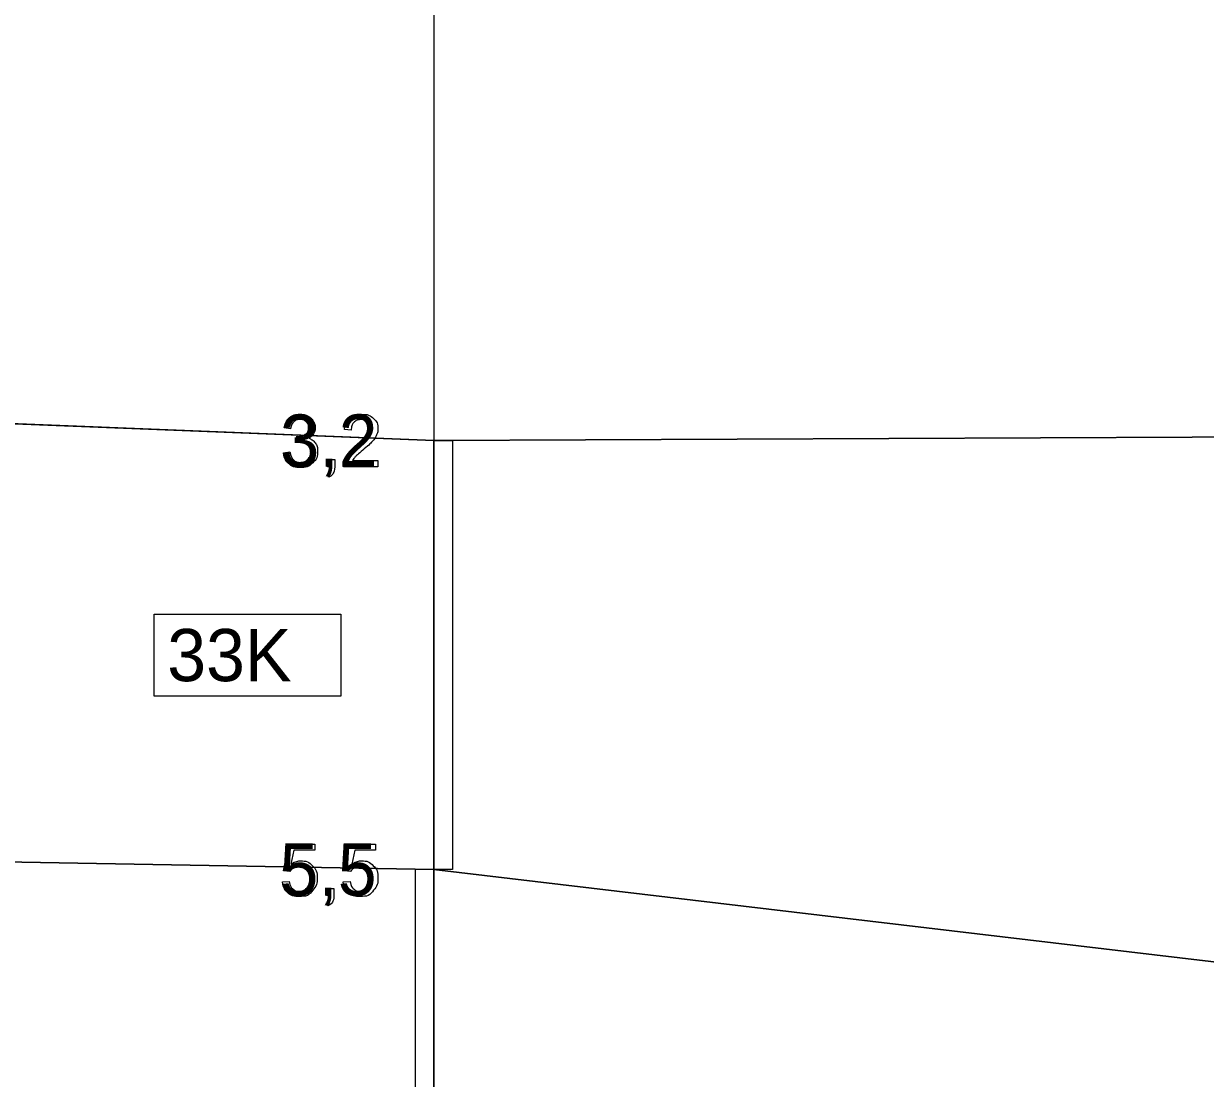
# Model space of a CAD drawing. Extents: x 532503 to 539665, y 6557663 to 6561526.
# Drawn here: x 538382.6 to 538509.3, y 6560367.9 to 6560481 of the extents above; entities that cross this region are included whole.
import ezdxf

# ---------------------------------------------------------------- set-up
doc = ezdxf.new("R2010")
doc.units = 0
for name, color, linetype in [('Default', 7, 'Continuous'), ('GEOLPUNKT', 7, 'Continuous'), ('Plokid', 7, 'Continuous'), ('Proovid', 7, 'Continuous'), ('Täide', 7, 'Continuous')]:
    doc.layers.add(name, color=color, linetype=linetype)

msp = doc.modelspace()

# ---------------------------------------------------------------- linework, layer by layer
at = {"layer": 'Default'}
for points in [[(537114.82, 6560272.67), (537235.3, 6560321.87), (537242.05, 6560326.27), (537267.99, 6560346.27), (537409.98, 6560463.67), (537409.98, 6560463.67), (537409.98, 6560463.67), (537680.4, 6560479.07), (537680.4, 6560479.07), (537927.28, 6560437.47), (537927.28, 6560437.47), (538157.31, 6560447.07), (538157.31, 6560447.07), (538426.58, 6560436.27), (538426.58, 6560436.27), (538556.7, 6560436.87), (538556.7, 6560436.87), (538783.9, 6560390.27), (538783.9, 6560390.27)], [(537409.98, 6560463.67), (537409.98, 6560463.67), (537680.4, 6560479.07), (537680.4, 6560479.07), (537927.28, 6560437.47), (537927.28, 6560437.47), (538157.31, 6560447.07), (538157.31, 6560447.07), (538426.58, 6560436.27), (538426.58, 6560436.27), (538556.7, 6560436.87), (538556.7, 6560436.87), (538783.9, 6560390.27), (538809.14, 6560385.09)], [(537327.58, 6560397.59), (537409.98, 6560401.67), (537680.4, 6560415.07), (537927.28, 6560383.47), (538157.31, 6560395.07), (538426.58, 6560390.27), (538556.7, 6560374.87), (538783.9, 6560390.27), (538809.14, 6560385.09)]]:
    msp.add_lwpolyline(points, dxfattribs=at)
at = {"layer": 'GEOLPUNKT'}
msp.add_line((538426.58, 6560500.27), (538426.58, 6560200.27), dxfattribs=at)
at = {"layer": 'Plokid'}
msp.add_lwpolyline([(537119.21, 6560274.46), (537235.3, 6560321.87), (537242.05, 6560326.27), (537267.99, 6560346.27), (537291.08, 6560365.36), (537409.98, 6560463.67), (537409.98, 6560463.67), (537680.4, 6560479.07), (537680.4, 6560479.07), (537927.28, 6560437.47), (537927.28, 6560437.47), (538157.31, 6560447.07), (538157.31, 6560447.07), (538426.58, 6560436.27), (538426.58, 6560436.27), (538556.7, 6560436.87), (538556.7, 6560436.87), (538783.9, 6560390.27), (538783.9, 6560390.27)], dxfattribs=at)
at = {"layer": 'Proovid'}
for points in [[(538411.2, 6560437.52), (538410.52, 6560437.64)], [(538411.8, 6560436.13), (538411.88, 6560436.73)], [(538417.71, 6560437.4), (538417, 6560437.47)], [(538410.45, 6560434.96), (538411.13, 6560435.05)], [(538415.16, 6560433.47), (538415.16, 6560434.25), (538415.94, 6560434.25), (538415.94, 6560433.47)], [(538420.58, 6560434.13), (538420.58, 6560433.47), (538416.88, 6560433.47)], [(538417.83, 6560434.13), (538420.58, 6560434.13)], [(538415.31, 6560432.36), (538415.12, 6560432.65)], [(538415.55, 6560433.47), (538415.16, 6560433.47)], [(538411.11, 6560390.04), (538410.46, 6560390.12), (538411.01, 6560393), (538413.79, 6560393), (538413.79, 6560392.34), (538411.56, 6560392.34), (538411.25, 6560390.84)], [(538417.63, 6560390.04), (538416.99, 6560390.12), (538417.53, 6560393), (538420.31, 6560393), (538420.31, 6560392.34), (538418.08, 6560392.34), (538417.78, 6560390.84)], [(538410.34, 6560388.94), (538411.06, 6560389)], [(538415.06, 6560387.47), (538415.06, 6560388.25), (538415.84, 6560388.25), (538415.84, 6560387.47)], [(538416.86, 6560388.94), (538417.58, 6560389)], [(538415.45, 6560387.47), (538415.06, 6560387.47)], [(538415.21, 6560386.36), (538415.01, 6560386.65)]]:
    msp.add_lwpolyline(points, dxfattribs=at)
for points in [[(538426.58, 6560436.27), (538428.58, 6560436.27), (538428.58, 6560390.27), (538426.58, 6560390.27)], [(538396.58, 6560417.67), (538416.58, 6560417.67), (538416.58, 6560408.87), (538396.58, 6560408.87)], [(538426.58, 6560390.27), (538424.58, 6560390.27), (538424.58, 6560334.27), (538426.58, 6560334.27)]]:
    msp.add_lwpolyline(points, close=True, dxfattribs=at)
for points in [[(538410.52, 6560437.64), (538410.64, 6560438.33), (538411.09, 6560438.71), (538411.54, 6560439.09), (538412.2, 6560439.09), (538412.66, 6560439.09), (538413.05, 6560438.9), (538413.43, 6560438.7), (538413.64, 6560438.36), (538413.84, 6560438.02), (538413.84, 6560437.64), (538413.84, 6560437.28), (538413.65, 6560436.98), (538413.45, 6560436.68), (538413.07, 6560436.51), (538413.57, 6560436.39), (538413.84, 6560436.03), (538414.11, 6560435.67), (538414.11, 6560435.13), (538414.11, 6560434.4), (538413.58, 6560433.89), (538413.04, 6560433.38), (538412.23, 6560433.38), (538411.49, 6560433.38), (538411, 6560433.82), (538410.52, 6560434.26), (538410.45, 6560434.96)], [(538417, 6560437.47), (538417.08, 6560438.26), (538417.55, 6560438.68), (538418.02, 6560439.09), (538418.82, 6560439.09), (538419.63, 6560439.09), (538420.1, 6560438.64), (538420.57, 6560438.2), (538420.57, 6560437.54), (538420.57, 6560437.2), (538420.43, 6560436.88), (538420.29, 6560436.55), (538419.97, 6560436.19), (538419.66, 6560435.84), (538418.92, 6560435.21), (538418.3, 6560434.69), (538418.12, 6560434.5), (538417.95, 6560434.32), (538417.83, 6560434.13)], [(538411.88, 6560436.73), (538411.95, 6560436.72), (538411.99, 6560436.72), (538412.43, 6560436.72), (538412.78, 6560436.95), (538413.13, 6560437.18), (538413.13, 6560437.65), (538413.13, 6560438.03), (538412.88, 6560438.28), (538412.62, 6560438.53), (538412.22, 6560438.53), (538411.81, 6560438.53), (538411.55, 6560438.28), (538411.28, 6560438.02), (538411.2, 6560437.52)], [(538416.88, 6560433.47), (538416.87, 6560433.72), (538416.96, 6560433.95), (538417.1, 6560434.33), (538417.41, 6560434.69), (538417.72, 6560435.06), (538418.31, 6560435.54), (538419.22, 6560436.29), (538419.54, 6560436.73), (538419.86, 6560437.16), (538419.86, 6560437.55), (538419.86, 6560437.96), (538419.57, 6560438.24), (538419.28, 6560438.52), (538418.81, 6560438.52), (538418.31, 6560438.52), (538418.01, 6560438.23), (538417.72, 6560437.93), (538417.71, 6560437.4)], [(538411.13, 6560435.05), (538411.25, 6560434.46), (538411.54, 6560434.2), (538411.82, 6560433.94), (538412.23, 6560433.94), (538412.72, 6560433.94), (538413.05, 6560434.28), (538413.38, 6560434.62), (538413.38, 6560435.11), (538413.38, 6560435.59), (538413.07, 6560435.89), (538412.77, 6560436.2), (538412.29, 6560436.2), (538412.09, 6560436.2), (538411.8, 6560436.13)], [(538415.12, 6560432.65), (538415.33, 6560432.75), (538415.44, 6560432.94), (538415.54, 6560433.12), (538415.55, 6560433.47)], [(538415.94, 6560433.47), (538415.94, 6560433.04), (538415.79, 6560432.77), (538415.64, 6560432.51), (538415.31, 6560432.36)], [(538411.25, 6560390.84), (538411.76, 6560391.19), (538412.31, 6560391.19), (538413.05, 6560391.19), (538413.55, 6560390.68), (538414.05, 6560390.17), (538414.05, 6560389.37), (538414.05, 6560388.61), (538413.61, 6560388.06), (538413.07, 6560387.38), (538412.14, 6560387.38), (538411.38, 6560387.38), (538410.89, 6560387.8), (538410.41, 6560388.23), (538410.34, 6560388.94)], [(538417.78, 6560390.84), (538418.28, 6560391.19), (538418.83, 6560391.19), (538419.57, 6560391.19), (538420.07, 6560390.68), (538420.58, 6560390.17), (538420.58, 6560389.37), (538420.58, 6560388.61), (538420.13, 6560388.06), (538419.59, 6560387.38), (538418.66, 6560387.38), (538417.9, 6560387.38), (538417.41, 6560387.8), (538416.93, 6560388.23), (538416.86, 6560388.94)], [(538411.06, 6560389), (538411.14, 6560388.47), (538411.43, 6560388.21), (538411.72, 6560387.94), (538412.14, 6560387.94), (538412.64, 6560387.94), (538412.98, 6560388.31), (538413.32, 6560388.69), (538413.32, 6560389.31), (538413.32, 6560389.9), (538413, 6560390.24), (538412.67, 6560390.58), (538412.13, 6560390.58), (538411.79, 6560390.58), (538411.53, 6560390.43), (538411.26, 6560390.28), (538411.11, 6560390.04)], [(538417.58, 6560389), (538417.66, 6560388.47), (538417.96, 6560388.21), (538418.25, 6560387.94), (538418.66, 6560387.94), (538419.16, 6560387.94), (538419.5, 6560388.31), (538419.85, 6560388.69), (538419.85, 6560389.31), (538419.85, 6560389.9), (538419.52, 6560390.24), (538419.19, 6560390.58), (538418.65, 6560390.58), (538418.32, 6560390.58), (538418.05, 6560390.43), (538417.78, 6560390.28), (538417.63, 6560390.04)], [(538415.01, 6560386.65), (538415.23, 6560386.75), (538415.34, 6560386.94), (538415.44, 6560387.12), (538415.45, 6560387.47)], [(538415.84, 6560387.47), (538415.84, 6560387.04), (538415.69, 6560386.77), (538415.54, 6560386.51), (538415.21, 6560386.36)]]:
    msp.add_open_spline(points, degree=3, dxfattribs=at)
at = {"layer": 'Täide'}
msp.add_line((538157.31, 6560447.07), (538426.58, 6560436.27), dxfattribs=at)
for points in [[(538783.9, 6560390.27), (538783.9, 6560390.27), (538556.7, 6560436.87), (538426.58, 6560436.27), (538157.31, 6560447.07), (537927.28, 6560437.47), (537680.4, 6560479.07), (537409.98, 6560463.67), (537387.62, 6560462.4)], [(538809.14, 6560385.09), (538783.9, 6560390.27), (538556.7, 6560436.87), (538426.58, 6560436.27), (538157.31, 6560447.07), (537927.28, 6560437.47), (537680.4, 6560479.07), (537409.98, 6560463.67), (537409.98, 6560463.67)], [(538426.58, 6560436.27), (538556.7, 6560436.87), (538783.9, 6560390.27)], [(537327.58, 6560397.59), (537409.98, 6560401.67), (537680.4, 6560415.07), (537927.28, 6560383.47), (538157.31, 6560395.07), (538426.58, 6560390.27), (538556.7, 6560374.87), (538556.7, 6560374.87), (538556.7, 6560374.87)], [(538783.9, 6560390.27), (538556.7, 6560374.87), (538426.58, 6560390.27), (538157.31, 6560395.07), (537927.28, 6560383.47), (537680.4, 6560415.07)]]:
    msp.add_lwpolyline(points, dxfattribs=at)

# ---------------------------------------------------------------- texts
at = {"layer": 'Proovid'}
for s, p in [('3,2', (538410.12, 6560433.47)), ('33K', (538397.98, 6560410.47)), ('5,5', (538410.02, 6560387.47))]:
    msp.add_text(s, height=5.6, dxfattribs=at).set_placement(p)

doc.saveas('drawing.dxf')
